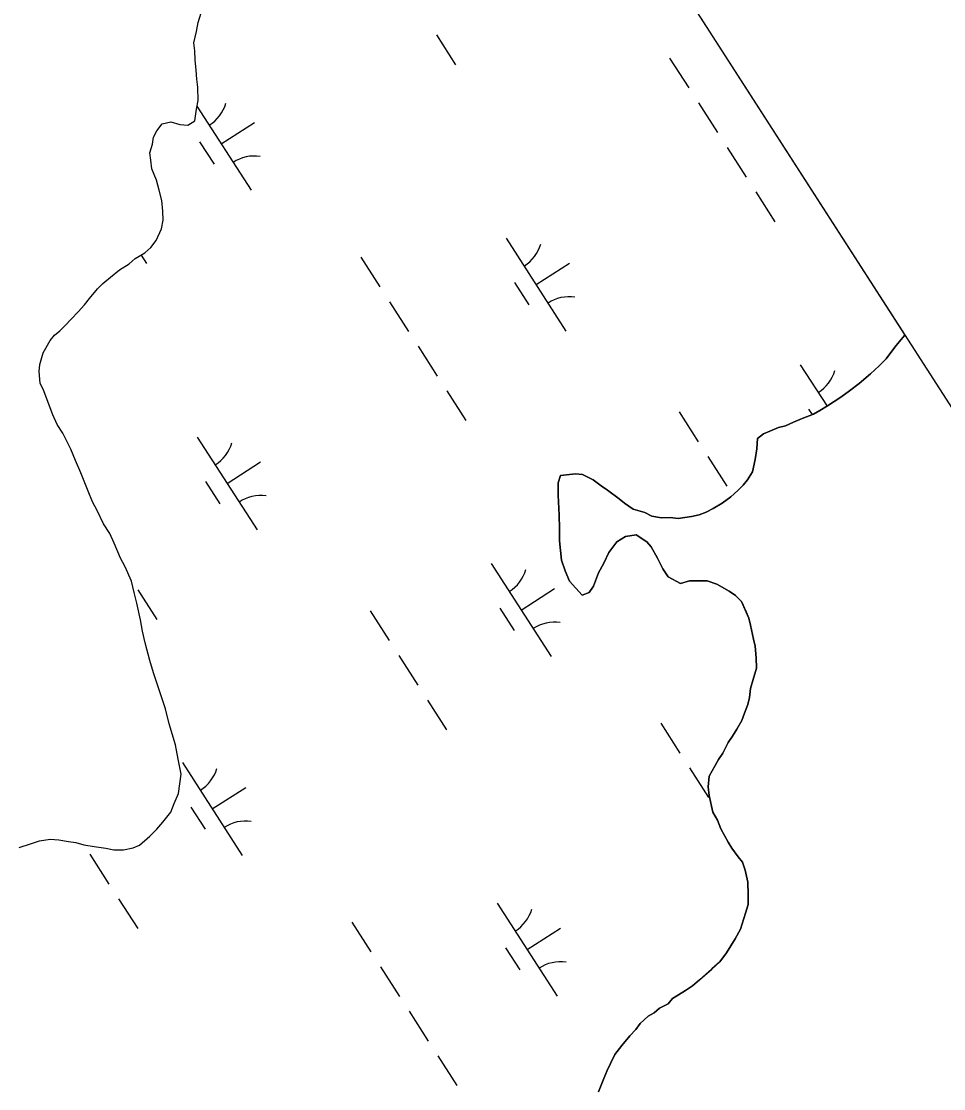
# Model space of a CAD drawing. Extents: x 3937982 to 3958556, y 219448 to 241894.
# Drawn here: x 3951951.3 to 3952368.8, y 233963.4 to 234446.5 of the extents above; entities that cross this region are included whole.
import ezdxf

# ---------------------------------------------------------------- set-up
doc = ezdxf.new("R2010")
doc.units = 0
for name, color, linetype in [('V-GRID-FRAM', 7, 'Continuous'), ('V-TOPO-SHOR', 7, 'Continuous'), ('V-WETL-SWMP', 7, 'Continuous')]:
    doc.layers.add(name, color=color, linetype=linetype)

msp = doc.modelspace()

# ---------------------------------------------------------------- linework, layer by layer
at = {"layer": 'V-GRID-FRAM'}
msp.add_lwpolyline([(3948998.173, 239513.74), (3957109.469, 226912.286), (3949780.097, 222173.81), (3941699.799, 234772.334), (3948998.173, 239513.74)], dxfattribs=at)
at = {"layer": 'V-TOPO-SHOR'}
for points in [[(3951995.672, 234333.949), (3952000.045, 234336.795), (3952002.822, 234339.224), (3952007.198, 234341.67), (3952009.975, 234344.099), (3952012.343, 234347.324), (3952014.69, 234352.549), (3952015.45, 234356.559), (3952015.409, 234360.56), (3952014.96, 234365.357), (3952013.711, 234370.145), (3952012.466, 234374.536), (3952010.414, 234379.715), (3952009.971, 234383.713), (3952009.539, 234386.91), (3952010.698, 234390.924), (3952011.067, 234394.127), (3952012.638, 234396.945), (3952015.007, 234400.171), (3952018.999, 234401.01), (3952023.013, 234399.851), (3952026.617, 234399.489), (3952029.798, 234401.52), (3952030.546, 234406.73), (3952031.305, 234410.74), (3952031.244, 234416.741), (3952030.808, 234420.337), (3952030.367, 234424.335), (3952029.919, 234429.131), (3952029.878, 234433.133), (3952029.44, 234436.73), (3952030.589, 234441.944), (3952031.346, 234445.954), (3952033.284, 234452.374)], [(3951950.311, 234072.591), (3951955.497, 234074.246), (3951959.486, 234075.487), (3951964.278, 234076.335), (3951968.284, 234075.976), (3951972.694, 234075.221), (3951975.899, 234074.852), (3951979.511, 234073.689), (3951984.32, 234072.937), (3951989.53, 234072.192), (3951993.141, 234071.428), (3951997.54, 234071.473), (3952001.935, 234072.317), (3952004.722, 234073.545), (3952009.484, 234077.594), (3952012.65, 234080.828), (3952015.419, 234084.058), (3952018.976, 234088.496), (3952020.535, 234092.514), (3952022.491, 234096.936), (3952023.603, 234105.748), (3952022.333, 234112.539), (3952021.067, 234118.927), (3952018.169, 234128.501), (3952016.498, 234135.289), (3952014.434, 234141.668), (3952011.131, 234151.64), (3952009.474, 234157.225), (3952007.393, 234165.206), (3952006.14, 234170.395), (3952005.286, 234175.589), (3952003.608, 234183.175), (3952002.359, 234187.963), (3952001.106, 234193.153), (3951998.24, 234199.526), (3951996.199, 234203.507), (3951993.329, 234210.28), (3951991.283, 234214.661), (3951988.439, 234219.033), (3951985.576, 234225.007), (3951983.536, 234228.987), (3951981.486, 234233.769), (3951978.199, 234242.139), (3951975.741, 234247.716), (3951973.689, 234252.897), (3951970.015, 234260.061), (3951967.574, 234264.038), (3951965.528, 234268.419), (3951963.058, 234275.196), (3951961.417, 234279.181), (3951959.781, 234282.765), (3951959.326, 234287.963), (3951959.695, 234291.168), (3951961.241, 234296.384), (3951964.387, 234302.018), (3951966.361, 234304.439), (3951968.741, 234306.464), (3951971.119, 234308.889), (3951973.89, 234311.72), (3951977.06, 234314.953), (3951979.827, 234318.181), (3951982.198, 234321.007), (3951985.756, 234325.445), (3951988.131, 234327.87), (3951991.703, 234330.709), (3951995.672, 234333.949)], [(3952261.398, 234224.391), (3952264.571, 234226.017), (3952268.533, 234228.45), (3952272.49, 234231.28), (3952275.65, 234234.102), (3952278.018, 234236.519), (3952279.986, 234238.932), (3952282.341, 234242.542), (3952283.482, 234248.135), (3952284.229, 234252.926), (3952284.579, 234257.714), (3952287.348, 234259.735), (3952290.128, 234260.96), (3952294.097, 234262.594), (3952297.277, 234263.424), (3952300.849, 234265.054), (3952304.818, 234266.688), (3952309.981, 234268.734), (3952312.754, 234270.358), (3952316.321, 234272.388), (3952322.259, 234276.435), (3952326.217, 234279.265), (3952330.569, 234282.499), (3952335.706, 234286.935), (3952339.656, 234290.564), (3952342.812, 234293.783), (3952346.744, 234299.008), (3952348.715, 234301.418), (3952351.243, 234304.516)], [(3952218.093, 233974.801), (3952220.045, 233978.807), (3952223.193, 233982.827), (3952226.736, 233987.249), (3952229.499, 233990.067), (3952231.463, 233992.877), (3952235.018, 233996.102), (3952237.791, 233997.724), (3952240.162, 233999.742), (3952244.127, 234001.775), (3952246.098, 234004.188), (3952248.871, 234005.81), (3952252.041, 234007.835), (3952255.207, 234009.861), (3952258.367, 234012.685), (3952263.901, 234017.522), (3952267.454, 234020.748), (3952270.604, 234024.766), (3952274.526, 234031.185), (3952276.873, 234035.594), (3952279.189, 234042.793), (3952280.344, 234046.79), (3952280.301, 234051.175), (3952280.244, 234056.756), (3952278.993, 234062.324), (3952277.76, 234065.898), (3952275.742, 234068.272), (3952272.912, 234072.229), (3952271.29, 234075.002), (3952268.04, 234080.949), (3952266.403, 234084.92), (3952264.376, 234088.486), (3952262.703, 234096.043), (3952262.264, 234100.024), (3952262.615, 234104.812), (3952265.357, 234109.623), (3952266.922, 234112.431), (3952268.886, 234115.241), (3952271.229, 234120.047), (3952273.195, 234122.857), (3952275.155, 234126.066), (3952277.506, 234130.078), (3952278.669, 234133.277), (3952280.223, 234137.281), (3952280.987, 234140.478), (3952281.346, 234144.468), (3952282.505, 234148.066), (3952284.043, 234153.663), (3952283.994, 234158.447), (3952283.543, 234163.625), (3952282.714, 234166.805), (3952281.452, 234173.17), (3952280.623, 234176.351), (3952279.398, 234179.128), (3952277.356, 234183.892), (3952274.538, 234186.654), (3952271.728, 234188.618), (3952266.115, 234191.752), (3952261.714, 234193.3), (3952257.331, 234193.255), (3952253.743, 234193.218), (3952249.77, 234191.983), (3952244.156, 234195.115), (3952241.727, 234198.678), (3952239.288, 234203.438), (3952236.445, 234208.591), (3952234.426, 234210.962), (3952229.611, 234214.102), (3952224.837, 234213.256), (3952220.874, 234210.825), (3952217.335, 234206.004), (3952214.995, 234201.197), (3952212.648, 234196.788), (3952210.317, 234190.785), (3952208.351, 234187.973), (3952205.174, 234186.747), (3952199.528, 234193.067), (3952197.488, 234197.83), (3952195.846, 234202.596), (3952194.959, 234211.357), (3952194.902, 234216.938), (3952194.84, 234222.916), (3952194.349, 234232.081), (3952194.291, 234237.662), (3952195.457, 234240.863), (3952202.223, 234241.727), (3952205.416, 234241.363), (3952210.225, 234239.02), (3952213.84, 234236.265), (3952216.649, 234234.299), (3952221.872, 234230.367), (3952224.284, 234228.399), (3952228.298, 234225.648), (3952233.496, 234224.106), (3952236.701, 234222.546), (3952241.094, 234221.794), (3952245.08, 234221.833), (3952248.672, 234221.47), (3952254.642, 234222.329), (3952258.222, 234223.162), (3952261.398, 234224.391)], [(3952212.641, 233961.991), (3952214.972, 233967.994), (3952216.531, 233971.596), (3952218.093, 233974.801)]]:
    msp.add_lwpolyline(points, dxfattribs=at)
at = {"layer": 'V-WETL-SWMP'}
for p, q in [((3950801.248, 236712.54), (3952351.243, 234304.516)), ((3952031.347, 234445.953), (3952033.283, 234452.375)), ((3952029.44, 234436.73), (3952030.588, 234441.944)), ((3952030.588, 234441.944), (3952031.347, 234445.953)), ((3952029.877, 234433.133), (3952029.44, 234436.73)), ((3952139.206, 234440.327), (3952147.866, 234426.873)), ((3952029.918, 234429.132), (3952029.877, 234433.133)), ((3952030.367, 234424.335), (3952029.918, 234429.132)), ((3952244.793, 234429.8), (3952253.453, 234416.346)), ((3952030.807, 234420.338), (3952030.367, 234424.335)), ((3952031.244, 234416.741), (3952030.807, 234420.338)), ((3952031.305, 234410.74), (3952031.244, 234416.741)), ((3952030.546, 234406.73), (3952031.305, 234410.74)), ((3952030.798, 234408.059), (3952055.287, 234370.012)), ((3952257.783, 234409.619), (3952266.443, 234396.166)), ((3952029.798, 234401.521), (3952030.546, 234406.73)), ((3952012.638, 234396.945), (3952015.007, 234400.17)), ((3952015.007, 234400.17), (3952018.999, 234401.011)), ((3952018.999, 234401.011), (3952023.013, 234399.851)), ((3952023.013, 234399.851), (3952026.618, 234399.488)), ((3952026.618, 234399.488), (3952029.798, 234401.521)), ((3952041.756, 234391.034), (3952056.892, 234400.777)), ((3952010.699, 234390.923), (3952011.067, 234394.128)), ((3952011.067, 234394.128), (3952012.638, 234396.945)), ((3952009.539, 234386.91), (3952010.699, 234390.923)), ((3952032.021, 234391.903), (3952038.516, 234381.813)), ((3952270.773, 234389.439), (3952279.433, 234375.985)), ((3952009.972, 234383.713), (3952009.539, 234386.91)), ((3952010.413, 234379.716), (3952009.972, 234383.713)), ((3952012.466, 234374.535), (3952010.413, 234379.716)), ((3952013.711, 234370.146), (3952012.466, 234374.535)), ((3952014.96, 234365.357), (3952013.711, 234370.146)), ((3952283.763, 234369.258), (3952292.423, 234355.804)), ((3952015.409, 234360.56), (3952014.96, 234365.357)), ((3952015.45, 234356.558), (3952015.409, 234360.56)), ((3952014.69, 234352.549), (3952015.45, 234356.558)), ((3952012.343, 234347.324), (3952014.69, 234352.549)), ((3952009.975, 234344.098), (3952012.343, 234347.324)), ((3952170.791, 234348.366), (3952197.853, 234306.322)), ((3952002.822, 234339.224), (3952007.198, 234341.669)), ((3952005.502, 234340.722), (3952007.999, 234336.843)), ((3952007.198, 234341.669), (3952009.975, 234344.098)), ((3952104.926, 234339.771), (3952113.586, 234326.317)), ((3951995.672, 234333.949), (3952000.045, 234336.795)), ((3952000.045, 234336.795), (3952002.822, 234339.224)), ((3952184.322, 234327.344), (3952199.458, 234337.086)), ((3951988.132, 234327.87), (3951991.704, 234330.708)), ((3951991.704, 234330.708), (3951995.672, 234333.949)), ((3951982.199, 234321.007), (3951985.755, 234325.445)), ((3951985.755, 234325.445), (3951988.132, 234327.87)), ((3952174.587, 234328.213), (3952181.082, 234318.123)), ((3951979.827, 234318.182), (3951982.199, 234321.007)), ((3951977.059, 234314.953), (3951979.827, 234318.182)), ((3952117.916, 234319.59), (3952126.576, 234306.136)), ((3951971.118, 234308.89), (3951973.89, 234311.72)), ((3951973.89, 234311.72), (3951977.059, 234314.953)), ((3951966.362, 234304.44), (3951968.742, 234306.465)), ((3951968.742, 234306.465), (3951971.118, 234308.89)), ((3951961.242, 234296.385), (3951964.386, 234302.019)), ((3951964.386, 234302.019), (3951966.362, 234304.44)), ((3952348.714, 234301.418), (3952346.745, 234299.007)), ((3952351.243, 234304.516), (3952348.714, 234301.418)), ((3951959.694, 234291.168), (3951961.242, 234296.385)), ((3952130.906, 234299.409), (3952139.566, 234285.955)), ((3952346.745, 234299.007), (3952342.812, 234293.784)), ((3952342.812, 234293.784), (3952339.656, 234290.563)), ((3951959.327, 234287.963), (3951959.694, 234291.168)), ((3951959.78, 234282.766), (3951959.327, 234287.963)), ((3952303.92, 234291.067), (3952316.045, 234272.23)), ((3952335.706, 234286.935), (3952330.569, 234282.498)), ((3952339.656, 234290.563), (3952335.706, 234286.935)), ((3951961.417, 234279.181), (3951959.78, 234282.766)), ((3952330.569, 234282.498), (3952326.217, 234279.265)), ((3951963.058, 234275.196), (3951961.417, 234279.181)), ((3952143.896, 234279.228), (3952152.556, 234265.775)), ((3952326.217, 234279.265), (3952322.259, 234276.434)), ((3951965.527, 234268.419), (3951963.058, 234275.196)), ((3952316.321, 234272.387), (3952312.754, 234270.358)), ((3952322.259, 234276.434), (3952316.321, 234272.387)), ((3951967.573, 234264.038), (3951965.527, 234268.419)), ((3952249.054, 234269.67), (3952257.714, 234256.216)), ((3952309.98, 234268.735), (3952304.818, 234266.689)), ((3952307.716, 234270.915), (3952309.294, 234268.463)), ((3952312.754, 234270.358), (3952309.98, 234268.735)), ((3951970.014, 234260.061), (3951967.573, 234264.038)), ((3952294.097, 234262.594), (3952290.127, 234260.959)), ((3952297.277, 234263.423), (3952294.097, 234262.594)), ((3952300.849, 234265.054), (3952297.277, 234263.423)), ((3952304.818, 234266.689), (3952300.849, 234265.054)), ((3951973.688, 234252.896), (3951970.014, 234260.061)), ((3952030.924, 234258.336), (3952057.986, 234216.293)), ((3952284.579, 234257.713), (3952284.229, 234252.926)), ((3952287.349, 234259.735), (3952284.579, 234257.713)), ((3952290.127, 234260.959), (3952287.349, 234259.735)), ((3951975.742, 234247.715), (3951973.688, 234252.896)), ((3952284.229, 234252.926), (3952283.481, 234248.135)), ((3952262.044, 234249.489), (3952270.704, 234236.035)), ((3952283.481, 234248.135), (3952282.342, 234242.542)), ((3951978.199, 234242.138), (3951975.742, 234247.715)), ((3952044.455, 234237.314), (3952059.59, 234247.057)), ((3951981.485, 234233.768), (3951978.199, 234242.138)), ((3952195.456, 234240.862), (3952194.292, 234237.661)), ((3952202.224, 234241.728), (3952195.456, 234240.862)), ((3952205.417, 234241.362), (3952202.224, 234241.728)), ((3952210.224, 234239.019), (3952205.417, 234241.362)), ((3952213.84, 234236.265), (3952210.224, 234239.019)), ((3952279.986, 234238.931), (3952278.018, 234236.519)), ((3952282.342, 234242.542), (3952279.986, 234238.931)), ((3951983.535, 234228.987), (3951981.485, 234233.768)), ((3952034.72, 234238.184), (3952041.215, 234228.093)), ((3952194.292, 234237.661), (3952194.349, 234232.081)), ((3952216.65, 234234.3), (3952213.84, 234236.265)), ((3952221.872, 234230.367), (3952216.65, 234234.3)), ((3952275.651, 234234.103), (3952272.49, 234231.28)), ((3952278.018, 234236.519), (3952275.651, 234234.103)), ((3951985.576, 234225.007), (3951983.535, 234228.987)), ((3952194.349, 234232.081), (3952194.841, 234222.917)), ((3952224.284, 234228.399), (3952221.872, 234230.367)), ((3952272.49, 234231.28), (3952268.533, 234228.45)), ((3951988.438, 234219.033), (3951985.576, 234225.007)), ((3952228.299, 234225.649), (3952224.284, 234228.399)), ((3952233.497, 234224.107), (3952228.299, 234225.649)), ((3952236.702, 234222.545), (3952233.497, 234224.107)), ((3952261.398, 234224.391), (3952258.222, 234223.163)), ((3952264.571, 234226.018), (3952261.398, 234224.391)), ((3952268.533, 234228.45), (3952264.571, 234226.018)), ((3951991.283, 234214.661), (3951988.438, 234219.033)), ((3952194.841, 234222.917), (3952194.902, 234216.938)), ((3952241.094, 234221.793), (3952236.702, 234222.545)), ((3952245.08, 234221.833), (3952241.094, 234221.793)), ((3952248.672, 234221.471), (3952245.08, 234221.833)), ((3952254.642, 234222.329), (3952248.672, 234221.471)), ((3952258.222, 234223.163), (3952254.642, 234222.329)), ((3951993.329, 234210.28), (3951991.283, 234214.661)), ((3952194.902, 234216.938), (3952194.958, 234211.358)), ((3951996.198, 234203.507), (3951993.329, 234210.28)), ((3952194.958, 234211.358), (3952195.845, 234202.597)), ((3952217.336, 234206.004), (3952220.875, 234210.824)), ((3952220.875, 234210.824), (3952224.837, 234213.256)), ((3952224.837, 234213.256), (3952229.612, 234214.102)), ((3952229.612, 234214.102), (3952234.427, 234210.962)), ((3952234.427, 234210.962), (3952236.445, 234208.59)), ((3952214.994, 234201.197), (3952217.336, 234206.004)), ((3952236.445, 234208.59), (3952239.288, 234203.437)), ((3951998.24, 234199.526), (3951996.198, 234203.507)), ((3952164.053, 234201.037), (3952191.115, 234158.994)), ((3952195.845, 234202.597), (3952197.488, 234197.83)), ((3952212.647, 234196.788), (3952214.994, 234201.197)), ((3952239.288, 234203.437), (3952241.728, 234198.678)), ((3952001.105, 234193.153), (3951998.24, 234199.526)), ((3952197.488, 234197.83), (3952199.529, 234193.067)), ((3952210.316, 234190.785), (3952212.647, 234196.788)), ((3952241.728, 234198.678), (3952244.156, 234195.115)), ((3952244.156, 234195.115), (3952249.769, 234191.983)), ((3952002.359, 234187.964), (3952001.105, 234193.153)), ((3952199.529, 234193.067), (3952205.175, 234186.746)), ((3952208.351, 234187.974), (3952210.316, 234190.785)), ((3952249.769, 234191.983), (3952253.742, 234193.219)), ((3952253.742, 234193.219), (3952257.33, 234193.256)), ((3952257.33, 234193.256), (3952261.714, 234193.3)), ((3952261.714, 234193.3), (3952266.115, 234191.751)), ((3952266.115, 234191.751), (3952271.728, 234188.619)), ((3952003.608, 234183.174), (3952002.359, 234187.964)), ((3952004.028, 234189.199), (3952012.688, 234175.745)), ((3952177.584, 234180.016), (3952192.72, 234189.758)), ((3952205.175, 234186.746), (3952208.351, 234187.974)), ((3952271.728, 234188.619), (3952274.538, 234186.654)), ((3952274.538, 234186.654), (3952277.357, 234183.892)), ((3952005.286, 234175.589), (3952003.608, 234183.174)), ((3952167.849, 234180.885), (3952174.344, 234170.795)), ((3952277.357, 234183.892), (3952279.399, 234179.129)), ((3952006.139, 234170.395), (3952005.286, 234175.589)), ((3952109.187, 234179.64), (3952117.847, 234166.187)), ((3952279.399, 234179.129), (3952280.623, 234176.351)), ((3952280.623, 234176.351), (3952281.452, 234173.171)), ((3952281.452, 234173.171), (3952282.713, 234166.805)), ((3952007.392, 234165.206), (3952006.139, 234170.395)), ((3952282.713, 234166.805), (3952283.543, 234163.624)), ((3952009.474, 234157.225), (3952007.392, 234165.206)), ((3952283.543, 234163.624), (3952283.994, 234158.447)), ((3952011.131, 234151.639), (3952009.474, 234157.225)), ((3952122.177, 234159.46), (3952130.837, 234146.006)), ((3952283.994, 234158.447), (3952284.042, 234153.664)), ((3952014.434, 234141.669), (3952011.131, 234151.639)), ((3952284.042, 234153.664), (3952282.505, 234148.067)), ((3952282.505, 234148.067), (3952281.345, 234144.468)), ((3952281.345, 234144.468), (3952280.987, 234140.478)), ((3952016.499, 234135.288), (3952014.434, 234141.669)), ((3952135.167, 234139.279), (3952143.827, 234125.825)), ((3952280.223, 234137.281), (3952278.669, 234133.278)), ((3952280.987, 234140.478), (3952280.223, 234137.281)), ((3952018.169, 234128.502), (3952016.499, 234135.288)), ((3952278.669, 234133.278), (3952277.505, 234130.078)), ((3952021.067, 234118.928), (3952018.169, 234128.502)), ((3952240.754, 234128.752), (3952249.414, 234115.298)), ((3952277.505, 234130.078), (3952275.154, 234126.067)), ((3952273.194, 234122.858), (3952271.229, 234120.048)), ((3952275.154, 234126.067), (3952273.194, 234122.858)), ((3952022.333, 234112.539), (3952021.067, 234118.928)), ((3952271.229, 234120.048), (3952268.886, 234115.24)), ((3952268.886, 234115.24), (3952266.922, 234112.43)), ((3952023.602, 234105.749), (3952022.333, 234112.539)), ((3952024.186, 234111.008), (3952051.248, 234068.965)), ((3952253.744, 234108.572), (3952262.404, 234095.118)), ((3952265.356, 234109.624), (3952262.614, 234104.812)), ((3952266.922, 234112.43), (3952265.356, 234109.624)), ((3952022.491, 234096.935), (3952023.602, 234105.749)), ((3952262.614, 234104.812), (3952262.264, 234100.025)), ((3952037.717, 234089.986), (3952052.852, 234099.729)), ((3952262.264, 234100.025), (3952262.703, 234096.043)), ((3952020.535, 234092.513), (3952022.491, 234096.935)), ((3952262.703, 234096.043), (3952264.375, 234088.486)), ((3952018.976, 234088.496), (3952020.535, 234092.513)), ((3952027.982, 234090.856), (3952034.477, 234080.765)), ((3952012.651, 234080.829), (3952015.42, 234084.058)), ((3952015.42, 234084.058), (3952018.976, 234088.496)), ((3952264.375, 234088.486), (3952266.404, 234084.919)), ((3952266.404, 234084.919), (3952268.039, 234080.949)), ((3952009.483, 234077.595), (3952012.651, 234080.829)), ((3952268.039, 234080.949), (3952271.289, 234075.002)), ((3951950.312, 234072.592), (3951955.497, 234074.245)), ((3951955.497, 234074.245), (3951959.486, 234075.486)), ((3951959.486, 234075.486), (3951964.279, 234076.335)), ((3951964.279, 234076.335), (3951968.284, 234075.976)), ((3951968.284, 234075.976), (3951972.694, 234075.221)), ((3951972.694, 234075.221), (3951975.899, 234074.853)), ((3951975.899, 234074.853), (3951979.512, 234073.689)), ((3952004.722, 234073.546), (3952009.483, 234077.595)), ((3952271.289, 234075.002), (3952272.911, 234072.228)), ((3951979.512, 234073.689), (3951984.321, 234072.938)), ((3951982.309, 234069.43), (3951990.969, 234055.976)), ((3951984.321, 234072.938), (3951989.531, 234072.191)), ((3951989.531, 234072.191), (3951993.14, 234071.427)), ((3951993.14, 234071.427), (3951997.541, 234071.472)), ((3951997.541, 234071.472), (3952001.934, 234072.317)), ((3952001.934, 234072.317), (3952004.722, 234073.546)), ((3952272.911, 234072.228), (3952275.742, 234068.271)), ((3952275.742, 234068.271), (3952277.759, 234065.899)), ((3952277.759, 234065.899), (3952278.992, 234062.324)), ((3952278.992, 234062.324), (3952280.244, 234056.756)), ((3952280.244, 234056.756), (3952280.301, 234051.176)), ((3952280.301, 234051.176), (3952280.345, 234046.791)), ((3951995.299, 234049.249), (3952003.959, 234035.796)), ((3952166.751, 234047.318), (3952193.814, 234005.275)), ((3952280.345, 234046.791), (3952279.19, 234042.793)), ((3952279.19, 234042.793), (3952276.872, 234035.594)), ((3952100.886, 234038.723), (3952109.546, 234025.269)), ((3952180.283, 234026.296), (3952195.418, 234036.039)), ((3952276.872, 234035.594), (3952274.525, 234031.185)), ((3952274.525, 234031.185), (3952270.603, 234024.767)), ((3952170.547, 234027.165), (3952177.042, 234017.075)), ((3952270.603, 234024.767), (3952267.455, 234020.749)), ((3952113.876, 234018.542), (3952122.536, 234005.088)), ((3952263.9, 234017.523), (3952258.368, 234012.684)), ((3952267.455, 234020.749), (3952263.9, 234017.523)), ((3952258.368, 234012.684), (3952255.208, 234009.861)), ((3952252.04, 234007.836), (3952248.871, 234005.81)), ((3952255.208, 234009.861), (3952252.04, 234007.836)), ((3952244.128, 234001.776), (3952240.163, 233999.742)), ((3952246.097, 234004.187), (3952244.128, 234001.776)), ((3952248.871, 234005.81), (3952246.097, 234004.187)), ((3952126.866, 233998.361), (3952135.526, 233984.908)), ((3952237.791, 233997.725), (3952235.017, 233996.102)), ((3952240.163, 233999.742), (3952237.791, 233997.725)), ((3952231.463, 233992.877), (3952229.498, 233990.066)), ((3952235.017, 233996.102), (3952231.463, 233992.877)), ((3952226.736, 233987.248), (3952223.193, 233982.827)), ((3952229.498, 233990.066), (3952226.736, 233987.248)), ((3952223.193, 233982.827), (3952220.045, 233978.808)), ((3952139.856, 233978.181), (3952148.516, 233964.727)), ((3952220.045, 233978.808), (3952218.093, 233974.802)), ((3952218.093, 233974.802), (3952216.531, 233971.597)), ((3952214.973, 233967.994), (3952212.642, 233961.99)), ((3952216.531, 233971.597), (3952214.973, 233967.994))]:
    msp.add_line(p, q, dxfattribs=at)
for centre, start, end in [((3952027.006, 234414.388), 301.99668, 343.54034), ((3952056.906, 234367.937), 81.99668, 123.54034), ((3952169.572, 234350.698), 301.99668, 343.54034), ((3952199.472, 234304.246), 81.99668, 123.54034), ((3952302.701, 234293.4), 301.99668, 343.54034), ((3952029.704, 234260.669), 301.99668, 343.54034), ((3952059.604, 234214.217), 81.99668, 123.54034), ((3952162.834, 234203.37), 301.99668, 343.54034), ((3952192.734, 234156.918), 81.99668, 123.54034), ((3952022.966, 234113.341), 301.99668, 343.54034), ((3952052.866, 234066.889), 81.99668, 123.54034), ((3952165.532, 234049.651), 301.99668, 343.54034), ((3952195.432, 234003.199), 81.99668, 123.54034)]:
    msp.add_arc(centre, 17.623, start, end, dxfattribs=at)

doc.saveas('drawing.dxf')
